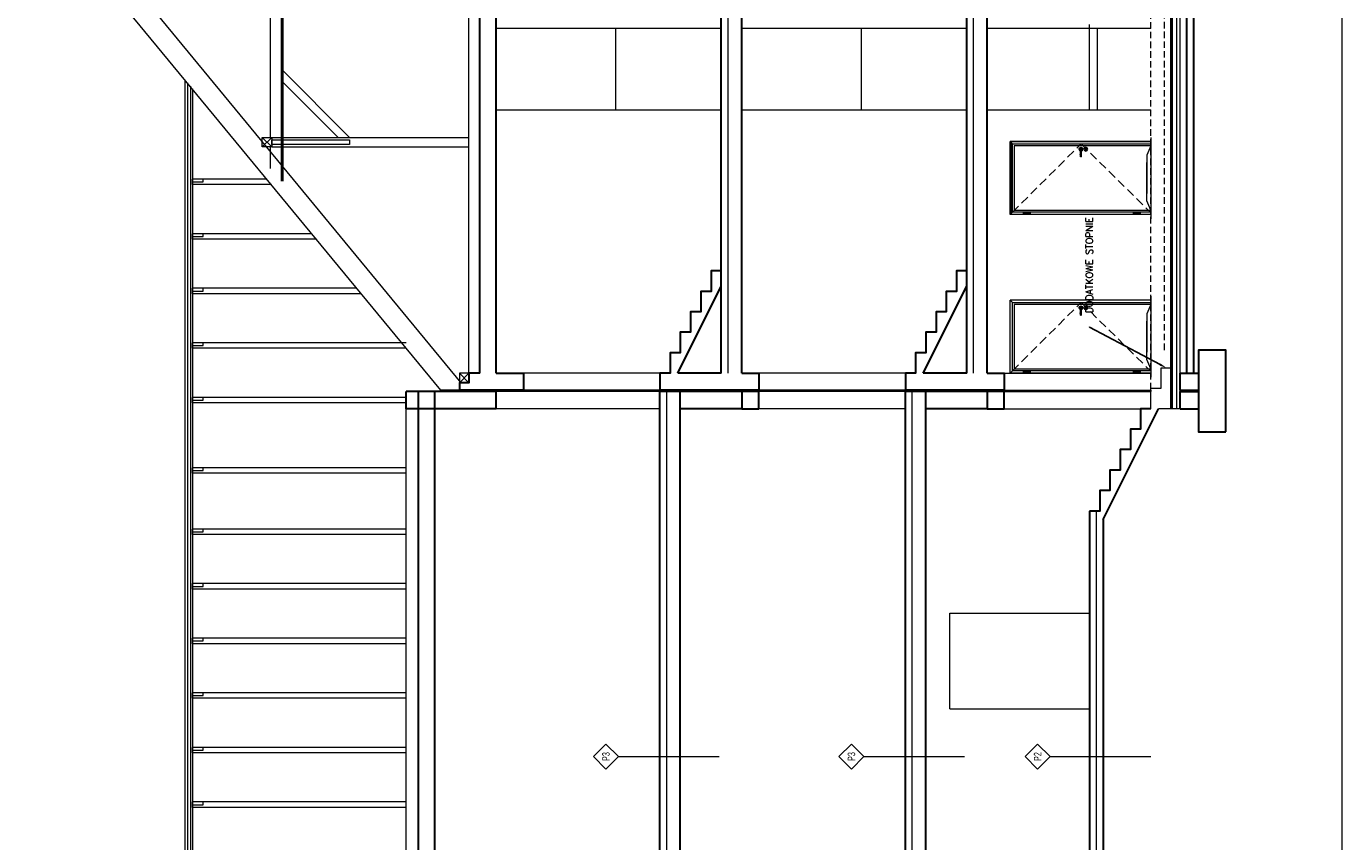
# Model space of a CAD drawing. Header units: millimetres. Extents: x 15214 to 140083, y -437840 to -79279.
# Tile 708 of 741: x 79556 to 81485, y -196274 to -195079. Entities that reach past the tile are written whole.
import ezdxf
from ezdxf import colors
from ezdxf.entities.mleader import LeaderData, LeaderLine
from ezdxf.enums import TextEntityAlignment as Align
from ezdxf.math import Vec2, Vec3

# ---------------------------------------------------------------- set-up
doc = ezdxf.new("R2010")
doc.units = ezdxf.units.MM
for name, pattern in [('CENTER', [0.6, 0.375, -0.075, 0.075, -0.075]), ('DASHED', [19.05, 12.7, -6.35]), ('HIDDEN2', [4.7625, 3.175, -1.5875])]:
    doc.linetypes.add(name, pattern=pattern)
doc.layers.get('0').update_dxf_attribs({"lineweight": 0})
for name, color, linetype, lineweight in [('! grzejniki', 7, 'Continuous', 0), ('! posadzki', 7, 'Continuous', 0), ('0-drzwi-linia', 213, 'Continuous', 5), ('Istn-sciany', 3, 'Continuous', 30), ('Istn-widok', 1, 'Continuous', 15), ('Opis', 8, 'Continuous', 13), ('Opis_pom', 9, 'Continuous', 18)]:
    doc.layers.add(name, color=color, linetype=linetype, lineweight=lineweight)
doc.layers.add('! NOWE UWARSTWIENIE', color=9, linetype='Continuous', lineweight=13, true_color=0x808080)
doc.layers.add('Wyburzenia', color=7, linetype='Continuous', lineweight=13, true_color=0xb0b0b0)
doc.styles.add('ARIAL TEEN', font='arial.ttf')
doc.styles.add('SKALA 1-1', font='simplex.shx', dxfattribs={"height": 2.5})

# ---------------------------------------------------------------- blocks, each defined once
blk = doc.blocks.new('A$Cdbe3390a')
for p, q in [((6, 0), (6, 206.5)), ((113, 206.5), (6, 206.5)), ((6, 206.5), (9.4, 203.1)), ((113, 206.5), (109.6, 203.1)), ((113, 0), (113, 206.5)), ((111.8, 186.6), (109.9, 186.6)), ((109.9, 186.6), (109.9, 177.1)), ((111.8, 184.2), (109.9, 184.2)), ((111.8, 179.5), (109.9, 179.5)), ((109.9, 177.1), (111.8, 177.1)), ((111.8, 186.6), (111.8, 177.1)), ((111.8, 25.2), (109.9, 25.2)), ((109.9, 25.2), (109.9, 15.7)), ((111.8, 22.8), (109.9, 22.8)), ((111.8, 25.2), (111.8, 15.7)), ((12.2, 0), (12.2, 0.5)), ((106.7, 0), (106.7, 0.5)), ((111.8, 18.1), (109.9, 18.1)), ((109.9, 15.7), (111.8, 15.7)), ((0, 0), (119, 0))]:
    blk.add_line(p, q)
at = {"linetype": 'CENTER', "ltscale": 0.5}
for p, q in [((110.8, 186.6), (110.8, 177.1)), ((110.8, 25.2), (110.8, 15.7))]:
    blk.add_line(p, q, dxfattribs=at)
at = {"ltscale": 0.2}
for p, q in [((15.9, 102.7), (15.9, 102.2)), ((15.9, 102.7), (16.1, 102.7)), ((15.9, 102.2), (16.1, 102.2)), ((16.6, 95.5), (16.6, 94.2)), ((17.6, 95.5), (17.6, 94.2))]:
    blk.add_line(p, q, dxfattribs=at)
for points in [[(105.6, 0.5), (109.6, 0.5), (109.6, 203.1), (9.4, 203.1), (9.4, 0.5), (13.4, 0.5)], [(12.2, 0.5), (12.2, 200.2), (106.7, 200.2), (106.7, 0.5)], [(12.2, 0), (26, 6.1), (82.3, 6.1)], [(106.7, 0), (93, 6.1), (36.7, 6.1)]]:
    blk.add_lwpolyline(points)
at = {"linetype": 'DASHED'}
blk.add_lwpolyline([(109.6, 203.1), (9.4, 102.3), (109.6, 0.5)], dxfattribs=at)
at = {"ltscale": 0.2}
for radius in [2.8, 1.8]:
    blk.add_circle((17.1, 95.4), radius, dxfattribs=at)
for centre, radius, start, end in [((17.1, 102.5), 2.8, 13.2715, 346.7285), ((17.1, 102.5), 1.25, 42.9038, 317.0962), ((17.1, 102.5), 1.05, 64.6998, 295.3002), ((17.1, 96.2), 0.875, 306.8699, 233.1301), ((27.5, 102.5), 0.74, 288.9246, 71.0754), ((17.1, 94.2), 0.525, 180, 270), ((17.1, 94.2), 0.525, 270, 0)]:
    blk.add_arc(centre, radius, start, end, dxfattribs=at)
for points in [[(27.7, 103.2), (25.2, 103.4), (18.9, 103.2), (17.1, 103.5)], [(27.7, 101.8), (25.2, 101.5), (18.9, 101.8), (17.1, 101.4)]]:
    blk.add_spline(points, degree=3, dxfattribs=at)

msp = doc.modelspace()

# ---------------------------------------------------------------- linework, layer by layer
at = {"layer": '! grzejniki'}
for points in [[(81204.6837, -195639.5883), (81204.6837, -195609.5883), (81219.6837, -195609.5883), (81219.6837, -195579.5883), (81234.6837, -195579.5883)], [(81247.6837, -195639.5883), (81215.86404, -195639.5883)]]:
    msp.add_lwpolyline(points, dxfattribs=at)
at = {"layer": '! NOWE UWARSTWIENIE'}
for points in [[(80584.6837, -195587.5883), (80584.6837, -193991.5883)], [(80944.6837, -195587.5883), (80944.6837, -193984.5883)], [(81236.6837, -195639.5883), (81236.6837, -193991.5883)], [(81242.6837, -195639.5883), (81242.6837, -193991.5883)], [(81247.6837, -195639.5883), (81247.6837, -193991.5883)], [(80494.6837, -198007.5883), (80494.6837, -195614.5883)], [(80854.6837, -198076.5883), (80854.6837, -195614.5883)], [(81124.6837, -195789.5883), (81124.6837, -198014.5883)]]:
    msp.add_lwpolyline(points, dxfattribs=at)
at = {"layer": '! posadzki'}
msp.add_lwpolyline([(79061.78496, -193123.66723), (81484.56765, -193123.66723), (81484.56765, -199087.40474), (79061.78496, -199087.40474)], close=True, dxfattribs=at)
at = {"layer": 'Istn-sciany'}
for points in [[(79931.6837, -195305.90553), (79931.6837, -193991.5883)], [(80574.6837, -195587.5883), (80574.6837, -193991.5883)], [(80934.6837, -195587.5883), (80934.6837, -193991.5883)], [(81234.6837, -195639.5883), (81234.6837, -193991.5883)], [(80220.6837, -195587.5883), (80220.6837, -194344.5883)], [(80244.6837, -195587.5883), (80244.6837, -194951.5883)], [(80604.6837, -195587.5883), (80604.6837, -194951.5883)], [(80964.6837, -195587.5883), (80964.6837, -194951.5883)], [(81257.6837, -195587.5883), (81257.6837, -194951.5883)], [(81267.6837, -195587.5883), (81267.6837, -194951.5883)], [(80574.6837, -195437.5883), (80559.6837, -195437.5883), (80559.6837, -195467.5883), (80544.6837, -195467.5883), (80544.6837, -195497.5883), (80529.6837, -195497.5883), (80529.6837, -195527.5883), (80514.6837, -195527.5883), (80514.6837, -195557.5883), (80499.6837, -195557.5883), (80499.6837, -195587.5883), (80484.6837, -195587.5883), (80484.6837, -195614.5883)], [(80934.6837, -195437.5883), (80919.6837, -195437.5883), (80919.6837, -195467.5883), (80904.6837, -195467.5883), (80904.6837, -195497.5883), (80889.6837, -195497.5883), (80889.6837, -195527.5883), (80874.6837, -195527.5883), (80874.6837, -195557.5883), (80859.6837, -195557.5883), (80859.6837, -195587.5883), (80844.6837, -195587.5883), (80844.6837, -195614.5883)], [(80510.86404, -195587.5883), (80574.6837, -195459.94898)], [(80870.86404, -195587.5883), (80934.6837, -195459.94898)], [(80204.6837, -195587.5883), (80204.6837, -195601.5883), (80190.6837, -195601.5883), (80190.6837, -195612.5883)], [(80220.6837, -195587.5883), (80204.6837, -195587.5883)], [(80244.6837, -195587.5883), (80284.6837, -195587.5883), (80284.6837, -195612.5883), (80244.6837, -195612.5883)], [(80604.6837, -195587.5883), (80629.6837, -195587.5883), (80629.6837, -195612.5883), (80484.6837, -195612.5883)], [(80574.6837, -195587.5883), (80510.86404, -195587.5883)], [(80964.6837, -195587.5883), (80989.6837, -195587.5883), (80989.6837, -195612.5883), (80844.6837, -195612.5883)], [(80934.6837, -195587.5883), (80870.86404, -195587.5883)], [(81247.6837, -195612.5883), (81247.6837, -195587.5883), (81274.6837, -195587.5883)], [(80244.6837, -195614.5883), (80112.6837, -195614.5883)], [(80112.6837, -195639.5883), (80112.6837, -195614.5883)], [(80130.6837, -198017.5883), (80130.6837, -195614.5883)], [(80154.6837, -198007.5883), (80154.6837, -195614.5883)], [(80284.6837, -195612.5883), (80190.6837, -195612.5883)], [(80244.6837, -195639.5883), (80244.6837, -195614.5883)], [(80484.6837, -198007.5883), (80484.6837, -195614.5883)], [(80604.6837, -195614.5883), (80484.6837, -195614.5883)], [(80514.6837, -198007.5883), (80514.6837, -195614.5883)], [(80844.6837, -198076.5883), (80844.6837, -195614.5883)], [(80964.6837, -195614.5883), (80844.6837, -195614.5883)], [(80874.6837, -197114.5883), (80874.6837, -195614.5883)], [(81247.6837, -195612.5883), (81274.6837, -195612.5883)], [(81247.6837, -195639.5883), (81247.6837, -195614.5883), (81274.6837, -195614.5883)], [(80244.6837, -195639.5883), (80112.6837, -195639.5883)], [(80604.6837, -195639.5883), (80514.6837, -195639.5883)], [(80964.6837, -195639.5883), (80874.6837, -195639.5883)], [(81204.6837, -195639.5883), (81189.6837, -195639.5883), (81189.6837, -195669.5883), (81174.6837, -195669.5883), (81174.6837, -195699.5883), (81159.6837, -195699.5883), (81159.6837, -195729.5883), (81144.6837, -195729.5883), (81144.6837, -195759.5883), (81129.6837, -195759.5883), (81129.6837, -195789.5883), (81114.6837, -195789.5883)], [(81134.6837, -195801.94898), (81215.86404, -195639.5883)], [(81247.6837, -195639.5883), (81274.6837, -195639.5883)], [(81114.6837, -195789.5883), (81114.6837, -198014.5883)], [(81134.6837, -195801.94898), (81134.6837, -198014.5883)]]:
    msp.add_lwpolyline(points, dxfattribs=at)
for points in [[(81314.6837, -195673.5883), (81314.6837, -195553.5883), (81274.6837, -195553.5883), (81274.6837, -195673.5883)], [(80629.6837, -195639.5883), (80629.6837, -195614.5883), (80604.6837, -195614.5883), (80604.6837, -195639.5883)], [(80989.6837, -195639.5883), (80989.6837, -195614.5883), (80964.6837, -195614.5883), (80964.6837, -195639.5883)]]:
    msp.add_lwpolyline(points, close=True, dxfattribs=at)
at = {"layer": 'Istn-widok'}
for p, q in [((80909.6837, -195939.5883), (81114.6837, -195939.5883)), ((80909.6837, -196079.5883), (81114.6837, -196079.5883))]:
    msp.add_line(p, q, dxfattribs=at)
for points in [[(79929.6837, -195305.90553), (79929.6837, -193991.5883)], [(80163.71765, -195612.5883), (79630.42397, -194966.0883), (80163.71765, -194319.5883)], [(80204.6837, -195587.5883), (80204.6837, -194344.5883)], [(79913.6837, -195241.89539), (79913.6837, -194690.28121)], [(80193.53346, -195601.5883), (79669.31361, -194966.0883)], [(81114.6837, -195201.5883), (81114.6837, -195076.5883)], [(80244.6837, -195081.5883), (80574.6837, -195081.5883)], [(80419.6837, -195081.5883), (80419.6837, -195201.5883)], [(80604.6837, -195081.5883), (80934.6837, -195081.5883)], [(80779.6837, -195081.5883), (80779.6837, -195201.5883)], [(80964.6837, -195081.5883), (81204.6837, -195081.5883)], [(81126.6837, -195201.5883), (81126.6837, -195081.5883)], [(80029.6837, -195241.89539), (79929.6837, -195141.89539)], [(79788.16809, -195157.31797), (79788.16809, -198157.5883)], [(79792.16809, -195162.16708), (79792.16809, -198157.5883)], [(79796.16809, -195167.01619), (79796.16809, -198157.5883)], [(79799.16809, -195170.65303), (79799.16809, -198157.5883)], [(80012.71314, -195241.89539), (79929.6837, -195158.86595)], [(80244.6837, -195201.5883), (80574.6837, -195201.5883)], [(80604.6837, -195201.5883), (80934.6837, -195201.5883)], [(80964.6837, -195201.5883), (81204.6837, -195201.5883)], [(79915.6837, -195241.89539), (79901.6837, -195255.89539)], [(79915.6837, -195255.89539), (79901.6837, -195241.89539)], [(79915.6837, -195241.89539), (80204.6837, -195241.89539)], [(79913.6837, -195287.72372), (79913.6837, -195255.89539)], [(79915.6837, -195255.89539), (80204.6837, -195255.89539)], [(79908.41309, -195303.0883), (79799.16809, -195303.0883)], [(79799.16809, -195311.0883), (79799.16809, -195303.0883)], [(79799.16809, -195307.0883), (79815.16809, -195307.0883), (79815.16809, -195303.0883)], [(79915.01224, -195311.0883), (79799.16809, -195311.0883)], [(79974.40458, -195383.0883), (79799.16809, -195383.0883)], [(79799.16809, -195391.0883), (79799.16809, -195383.0883)], [(79799.16809, -195387.0883), (79815.16809, -195387.0883), (79815.16809, -195383.0883)], [(79981.00373, -195391.0883), (79799.16809, -195391.0883)], [(80040.39606, -195463.0883), (79799.16809, -195463.0883)], [(79799.16809, -195471.0883), (79799.16809, -195463.0883)], [(79799.16809, -195467.0883), (79815.16809, -195467.0883), (79815.16809, -195463.0883)], [(80046.99521, -195471.0883), (79799.16809, -195471.0883)], [(80112.6837, -195543.0883), (79799.16809, -195543.0883)], [(79799.16809, -195551.0883), (79799.16809, -195543.0883)], [(79799.16809, -195547.0883), (79815.16809, -195547.0883), (79815.16809, -195543.0883)], [(80112.6837, -195551.0883), (79799.16809, -195551.0883)], [(80204.6837, -195601.5883), (80190.6837, -195587.5883)], [(80204.6837, -195587.5883), (80190.6837, -195601.5883)], [(80484.6837, -195587.5883), (80284.6837, -195587.5883)], [(80844.6837, -195587.5883), (80629.6837, -195587.5883)], [(80964.6837, -195587.5883), (81204.6837, -195587.5883)], [(80190.6837, -195612.5883), (80163.71765, -195612.5883)], [(80484.6837, -195614.5883), (80244.6837, -195614.5883)], [(80484.6837, -195612.5883), (80284.6837, -195612.5883)], [(80844.6837, -195612.5883), (80629.6837, -195612.5883)], [(80844.6837, -195614.5883), (80629.6837, -195614.5883)], [(80989.6837, -195612.5883), (81204.6837, -195612.5883)], [(80989.6837, -195614.5883), (81204.6837, -195614.5883)], [(80112.6837, -195623.0883), (79799.16809, -195623.0883)], [(79799.16809, -195631.0883), (79799.16809, -195623.0883)], [(79799.16809, -195627.0883), (79815.16809, -195627.0883), (79815.16809, -195623.0883)], [(80112.6837, -195631.0883), (79799.16809, -195631.0883)], [(80112.6837, -198017.5883), (80112.6837, -195639.5883)], [(80484.6837, -195639.5883), (80244.6837, -195639.5883)], [(80844.6837, -195639.5883), (80629.6837, -195639.5883)], [(80964.6837, -195639.5883), (81204.6837, -195639.5883)], [(80112.6837, -195726.0883), (79799.16809, -195726.0883)], [(79799.16809, -195734.0883), (79799.16809, -195726.0883)], [(79799.16809, -195730.0883), (79815.16809, -195730.0883), (79815.16809, -195726.0883)], [(80112.6837, -195734.0883), (79799.16809, -195734.0883)], [(80112.6837, -195816.0883), (79799.16809, -195816.0883)], [(79799.16809, -195824.0883), (79799.16809, -195816.0883)], [(79799.16809, -195820.0883), (79815.16809, -195820.0883), (79815.16809, -195816.0883)], [(80112.6837, -195824.0883), (79799.16809, -195824.0883)], [(80112.6837, -195896.0883), (79799.16809, -195896.0883)], [(79799.16809, -195904.0883), (79799.16809, -195896.0883)], [(79799.16809, -195900.0883), (79815.16809, -195900.0883), (79815.16809, -195896.0883)], [(80112.6837, -195904.0883), (79799.16809, -195904.0883)], [(80909.6837, -196079.5883), (80909.6837, -195939.5883)], [(80112.6837, -195976.0883), (79799.16809, -195976.0883)], [(79799.16809, -195984.0883), (79799.16809, -195976.0883)], [(79799.16809, -195980.0883), (79815.16809, -195980.0883), (79815.16809, -195976.0883)], [(80112.6837, -195984.0883), (79799.16809, -195984.0883)], [(80112.6837, -196056.0883), (79799.16809, -196056.0883)], [(79799.16809, -196064.0883), (79799.16809, -196056.0883)], [(79799.16809, -196060.0883), (79815.16809, -196060.0883), (79815.16809, -196056.0883)], [(80112.6837, -196064.0883), (79799.16809, -196064.0883)], [(80112.6837, -196136.0883), (79799.16809, -196136.0883)], [(79799.16809, -196144.0883), (79799.16809, -196136.0883)], [(79799.16809, -196140.0883), (79815.16809, -196140.0883), (79815.16809, -196136.0883)], [(80112.6837, -196144.0883), (79799.16809, -196144.0883)], [(80112.6837, -196216.0883), (79799.16809, -196216.0883)], [(79799.16809, -196224.0883), (79799.16809, -196216.0883)], [(79799.16809, -196220.0883), (79815.16809, -196220.0883), (79815.16809, -196216.0883)], [(80112.6837, -196224.0883), (79799.16809, -196224.0883)]]:
    msp.add_lwpolyline(points, dxfattribs=at)
for points in [[(79915.6837, -195241.89539), (79915.6837, -195255.89539), (79901.6837, -195255.89539), (79901.6837, -195241.89539)], [(80029.6837, -195245.39539), (80029.6837, -195252.39539), (79915.6837, -195252.39539), (79915.6837, -195245.39539)], [(80204.6837, -195601.5883), (80204.6837, -195587.5883), (80190.6837, -195587.5883), (80190.6837, -195601.5883)]]:
    msp.add_lwpolyline(points, close=True, dxfattribs=at)
at = {"layer": 'Opis'}
for p, q in [((80423.99511, -196149.5883), (80571.49511, -196149.5883)), ((80783.99511, -196149.5883), (80931.49511, -196149.5883)), ((81057.01784, -196149.5883), (81204.51784, -196149.5883))]:
    msp.add_line(p, q, dxfattribs=at)
for points in [[(80423.99511, -196149.5883), (80405.61033, -196131.20353), (80387.22556, -196149.5883), (80405.61033, -196167.97308)], [(80783.99511, -196149.5883), (80765.61033, -196131.20353), (80747.22556, -196149.5883), (80765.61033, -196167.97308)], [(81057.01784, -196149.5883), (81038.63306, -196131.20353), (81020.24829, -196149.5883), (81038.63306, -196167.97308)]]:
    msp.add_lwpolyline(points, close=True, dxfattribs=at)
at = {"layer": 'Wyburzenia', "linetype": 'HIDDEN2', "ltscale": 3}
for points in [[(81204.6837, -195639.5883), (81204.6837, -193991.5883)], [(81224.6837, -195553.5883), (81224.6837, -193991.5883)]]:
    msp.add_lwpolyline(points, dxfattribs=at)
at = {"layer": 'Wyburzenia'}
for points in [[(81204.6837, -195355.08834), (80999.6837, -195355.08834), (80999.6837, -195248.08834), (81204.6837, -195248.08834)], [(81204.6837, -195612.5883), (81204.6837, -195614.5883)]]:
    msp.add_lwpolyline(points, dxfattribs=at)

# ---------------------------------------------------------------- block references
at = {"layer": '0-drzwi-linia', "xscale": -1, "rotation": 90}
for p in [(81204.6837, -195242.09619), (81204.6837, -195474.59615)]:
    msp.add_blockref('A$Cdbe3390a', p, dxfattribs=at)

# ---------------------------------------------------------------- texts
at = {"layer": 'Opis', "style": 'ARIAL TEEN', "width": 0.7}
for s, p in [('P3', (80405.61033, -196149.5883)), ('P3', (80765.61033, -196149.5883)), ('P2', (81038.63306, -196149.5883))]:
    msp.add_text(s, height=11, rotation=90, dxfattribs=at).set_placement(p, align=Align.MIDDLE_CENTER)

# ---------------------------------------------------------------- leaders
at = {"layer": 'Opis_pom', "ltscale": 0.7}
ml = msp.add_multileader_mtext('Standard', dxfattribs=at)
ml.set_content('DODATKOWE STOPNIE', color=256, style='SKALA 1-1')
ml.set_leader_properties()
ml.build(insert=Vec2(0, 0))
ml.multileader.update_dxf_attribs({"text_right_attachment_type": 6, "dogleg_length": 0.36, "arrow_head_size": 10})
ctx = ml.context
ctx.base_point, ctx.char_height, ctx.arrow_head_size, ctx.plane_origin, ctx.plane_x_axis, ctx.plane_y_axis = Vec3(81114.58992, -195519.55815), 10, 10, Vec3(81227.1837, -195579.5883), Vec3(0, 1), Vec3(-1, 0)
ctx.right_attachment, ctx.text_align_type = 6, 2
notes = []
notes.append((ctx, [(1, (1, 1, 0), (81114.58992, -195519.91815), (0, 1), 0.36, [(0, [(81227.1837, -195579.5883)], 0, [])])]))
ctx.mtext.insert, ctx.mtext.text_direction, ctx.mtext.rotation, ctx.mtext.alignment, ctx.mtext.flow_direction = Vec3(81109.58992, -195358.98673), Vec3(0, 1), 1.5707963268, 3, 5
for ctx, leaders in notes:
    for number, flags, end, landing, length, lines in leaders:
        leader = LeaderData()
        leader.index, (leader.has_last_leader_line, leader.has_dogleg_vector, leader.attachment_direction) = number, flags
        leader.last_leader_point, leader.dogleg_vector, leader.dogleg_length = Vec3(end), Vec3(landing), length
        for number, points, colour, breaks in lines:
            line = LeaderLine()
            line.index, line.vertices, line.color, line.breaks = number, Vec3.list(points), colors.encode_raw_color(colour), breaks
            leader.lines.append(line)
        ctx.leaders.append(leader)

doc.saveas('drawing.dxf')
